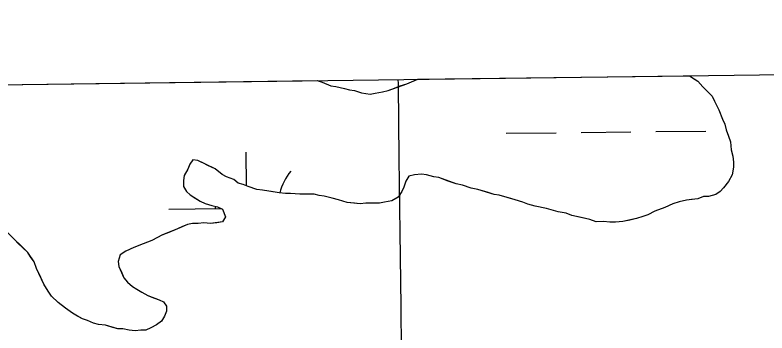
# Model space of a CAD drawing. Extents: x 3734862 to 3772949, y 391520 to 417239.
# Drawn here: x 3751822.5 to 3752305.1, y 415043.5 to 415247.5 of the extents above; entities that cross this region are included whole.
import ezdxf

# ---------------------------------------------------------------- set-up
doc = ezdxf.new("R2010")
doc.units = 0
for name, color, linetype in [('V-GRID-FRAM', 7, 'Continuous'), ('V-GRID-MAJR', 7, 'Continuous'), ('V-TOPO-SHOR', 7, 'Continuous'), ('V-WETL-SWMP', 7, 'Continuous')]:
    doc.layers.add(name, color=color, linetype=linetype)

msp = doc.modelspace()

# ---------------------------------------------------------------- linework, layer by layer
at = {"layer": 'V-GRID-FRAM'}
msp.add_lwpolyline([(3738832.32, 415033.81), (3770599.18, 415447.36), (3770843.79, 397266.59), (3739061.07, 396852.84), (3738832.32, 415033.81)], dxfattribs=at)
at = {"layer": 'V-GRID-MAJR'}
msp.add_spline([(3752303.87, 397025.23), (3752225.46, 403082.16), (3752147, 409142.46), (3752068.55, 415202.76), (3752068.51, 415206.12)], degree=3, dxfattribs=at)
at = {"layer": 'V-TOPO-SHOR'}
for points in [[(3752255.5, 415208.56), (3752258.02, 415206.91), (3752260.79, 415205.08), (3752264.04, 415201.42), (3752267.28, 415198.22), (3752270.06, 415195.48), (3752271.46, 415192.27), (3752274.25, 415186.76), (3752276.6, 415180.79), (3752278, 415177.58), (3752278.94, 415173.9), (3752280.35, 415169.77), (3752281.75, 415166.09), (3752282.25, 415161.03), (3752283.2, 415156.9), (3752283.68, 415153.22), (3752283.7, 415149.99), (3752282.81, 415144.92), (3752280.54, 415140.77), (3752277.34, 415136.6), (3752275.05, 415134.29), (3752272.3, 415132.43), (3752267.71, 415131.02), (3752264.49, 415131), (3752260.81, 415129.59), (3752256.68, 415129.1), (3752253.46, 415128.62), (3752248.86, 415127.67), (3752244.72, 415126.27), (3752239.68, 415123.93), (3752233.25, 415121.59), (3752228.66, 415119.26), (3752225.44, 415118.32), (3752221.31, 415116.91), (3752217.17, 415115.96), (3752212.57, 415115.01), (3752207.97, 415114.52), (3752204.29, 415114.5), (3752200.15, 415114.93), (3752195.54, 415114.9), (3752191.39, 415116.26), (3752185.86, 415117.6), (3752179.87, 415118.94), (3752176.18, 415120.3), (3752171.11, 415121.19), (3752163.73, 415123.45), (3752156.35, 415124.78), (3752151.74, 415126.13), (3752148.51, 415127.49), (3752143.44, 415128.84)], [(3752016.53, 415205.45), (3752019.58, 415204.45), (3752025.12, 415202.19), (3752028.35, 415201.75), (3752033.88, 415200.4), (3752037.11, 415199.5)], [(3752037.11, 415199.5), (3752040.33, 415199.06), (3752044.95, 415197.71), (3752050.47, 415196.83), (3752053.69, 415197.31), (3752058.29, 415198.26), (3752061.97, 415199.2), (3752066.1, 415200.61), (3752069.77, 415202.01), (3752073.91, 415203.42), (3752078.5, 415205.29), (3752080.94, 415206.29)], [(3752143.44, 415128.84), (3752139.29, 415130.19), (3752133.29, 415131.99), (3752130.06, 415132.43), (3752125.45, 415133.79), (3752119.46, 415135.59), (3752115.31, 415136.48), (3752109.77, 415138.29), (3752105.62, 415139.18), (3752100.55, 415140.99), (3752094.55, 415143.25), (3752091.33, 415143.69), (3752086.71, 415145.04), (3752083.49, 415145.48), (3752078.89, 415144.99), (3752075.21, 415144.05), (3752073.39, 415140.82), (3752072.03, 415137.12), (3752070.67, 415134.35), (3752068.39, 415130.66), (3752064.26, 415128.33), (3752059.67, 415127.38), (3752056.45, 415126.9), (3752052.77, 415126.87), (3752047.7, 415126.84), (3752044.02, 415126.36), (3752040.34, 415126.79), (3752035.73, 415127.22), (3752030.2, 415129.03), (3752026.05, 415129.92), (3752020.98, 415131.27), (3752017.75, 415131.71), (3752014.52, 415132.61), (3752010.84, 415132.59), (3752005.32, 415132.55), (3751999.33, 415132.97), (3751996.11, 415132.95), (3751991.96, 415133.39), (3751986.89, 415134.27), (3751981.36, 415135.16), (3751977.68, 415135.59), (3751972.14, 415137.4), (3751968.91, 415138.76), (3751965.68, 415139.66), (3751962.91, 415141.94), (3751958.29, 415143.76), (3751955.52, 415145.12), (3751950.89, 415148.77), (3751946.28, 415151.04), (3751943.5, 415152.41), (3751939.81, 415154.22), (3751936.58, 415154.66), (3751934.76, 415151.89), (3751933.4, 415148.66), (3751931.13, 415144.5), (3751930.69, 415141.28), (3751930.71, 415137.59), (3751932.57, 415134.39), (3751934.89, 415132.1), (3751938.59, 415129.82), (3751941.36, 415127.99), (3751944.59, 415126.64), (3751948.74, 415125.28), (3751952.43, 415124.39), (3751955.66, 415123.03), (3751957.54, 415117.97), (3751955.72, 415114.74), (3751952.04, 415114.26), (3751947.9, 415113.77), (3751943.75, 415114.2), (3751940.07, 415113.72), (3751936.39, 415113.69), (3751933.17, 415113.21), (3751929.96, 415111.81), (3751926.74, 415110.41), (3751921.23, 415108.07), (3751916.64, 415106.2), (3751913.89, 415104.8), (3751910.22, 415102.94), (3751904.71, 415100.6), (3751898.74, 415098.26), (3751893.69, 415095.93), (3751890.03, 415093.6), (3751888.67, 415089.45), (3751889.15, 415086.23), (3751891.02, 415082.1), (3751892.42, 415078.89), (3751894.74, 415076.14), (3751897.98, 415073.4), (3751900.75, 415071.58), (3751903.99, 415069.75), (3751907.69, 415067.48), (3751911.38, 415066.12), (3751915.07, 415064.76), (3751917.84, 415063.4), (3751919.7, 415060.65), (3751919.72, 415057.43), (3751918.36, 415054.2), (3751916.54, 415050.96), (3751913.33, 415048.64), (3751909.66, 415046.78)], [(3751909.66, 415046.78), (3751906.45, 415045.38), (3751903.23, 415045.35), (3751899.54, 415044.87), (3751895.86, 415045.3), (3751891.71, 415046.2), (3751888.49, 415046.18), (3751885.26, 415047.08), (3751880.65, 415048.43), (3751876.04, 415048.86), (3751872.81, 415049.76), (3751869.12, 415051.58), (3751865.89, 415052.48), (3751862.66, 415054.3), (3751859.43, 415056.12), (3751854.8, 415059.31), (3751850.18, 415062.96), (3751846, 415067.08), (3751843.68, 415070.29), (3751840.89, 415074.87), (3751839.02, 415079), (3751836.22, 415084.97), (3751834.82, 415089.1), (3751832.49, 415092.31), (3751830.63, 415095.06), (3751827.39, 415098.26), (3751824.61, 415101.01), (3751822.3, 415103.29)]]:
    msp.add_lwpolyline(points, dxfattribs=at)
at = {"layer": 'V-WETL-SWMP'}
for p, q in [((3752080.94, 415206.29), (3752255.5, 415208.56)), ((3752255.5, 415208.56), (3752260.79, 415205.09)), ((3751693.7, 415201.25), (3752016.53, 415205.45)), ((3752016.53, 415205.45), (3752019.58, 415204.45)), ((3752019.58, 415204.45), (3752025.12, 415202.19)), ((3752025.12, 415202.19), (3752028.35, 415201.75)), ((3752028.35, 415201.75), (3752033.88, 415200.4)), ((3752061.97, 415199.2), (3752073.91, 415203.42)), ((3752073.91, 415203.42), (3752080.94, 415206.29)), ((3752260.79, 415205.09), (3752264.04, 415201.42)), ((3752033.88, 415200.4), (3752037.11, 415199.5)), ((3752037.11, 415199.5), (3752040.33, 415199.06)), ((3752040.33, 415199.06), (3752044.95, 415197.71)), ((3752044.95, 415197.71), (3752050.47, 415196.83)), ((3752050.47, 415196.83), (3752053.69, 415197.31)), ((3752053.69, 415197.31), (3752058.29, 415198.26)), ((3752058.29, 415198.26), (3752061.97, 415199.2)), ((3752264.04, 415201.42), (3752270.06, 415195.48)), ((3752270.06, 415195.48), (3752271.46, 415192.27)), ((3752271.46, 415192.27), (3752274.26, 415186.76)), ((3752274.26, 415186.76), (3752276.6, 415180.79)), ((3752276.6, 415180.79), (3752278, 415177.58)), ((3752278, 415177.58), (3752278.94, 415173.9)), ((3752233.84, 415172.7), (3752265.84, 415173.04)), ((3752278.94, 415173.9), (3752280.35, 415169.77)), ((3752137.84, 415171.69), (3752169.84, 415172.03)), ((3752185.84, 415172.19), (3752217.84, 415172.53)), ((3752280.35, 415169.77), (3752281.75, 415166.09)), ((3752281.75, 415166.09), (3752282.25, 415161.03)), ((3751971.13, 415137.83), (3751970.9, 415159.49)), ((3752282.25, 415161.03), (3752283.19, 415156.9)), ((3751936.58, 415154.66), (3751934.76, 415151.89)), ((3751939.81, 415154.22), (3751936.58, 415154.66)), ((3751950.89, 415148.77), (3751939.81, 415154.22)), ((3752283.19, 415156.9), (3752283.68, 415153.22)), ((3751933.4, 415148.66), (3751931.13, 415144.5)), ((3751934.76, 415151.89), (3751933.4, 415148.66)), ((3751955.52, 415145.12), (3751950.89, 415148.77)), ((3752283.7, 415149.99), (3752282.81, 415144.92)), ((3752283.68, 415153.22), (3752283.7, 415149.99)), ((3751931.13, 415144.5), (3751930.69, 415141.28)), ((3751958.29, 415143.76), (3751955.52, 415145.12)), ((3751962.91, 415141.95), (3751958.29, 415143.76)), ((3752075.21, 415144.05), (3752073.39, 415140.82)), ((3752078.89, 415144.99), (3752075.21, 415144.05)), ((3752083.49, 415145.48), (3752078.89, 415144.99)), ((3752086.71, 415145.04), (3752083.49, 415145.48)), ((3752091.33, 415143.69), (3752086.71, 415145.04)), ((3752094.55, 415143.25), (3752091.33, 415143.69)), ((3752282.81, 415144.92), (3752280.54, 415140.77)), ((3751930.69, 415141.28), (3751930.71, 415137.6)), ((3751965.68, 415139.66), (3751962.91, 415141.95)), ((3751968.91, 415138.76), (3751965.68, 415139.66)), ((3752073.39, 415140.82), (3752072.03, 415137.12)), ((3752105.62, 415139.18), (3752094.55, 415143.25)), ((3752109.77, 415138.29), (3752105.62, 415139.18)), ((3752280.54, 415140.77), (3752277.34, 415136.6)), ((3751930.71, 415137.6), (3751932.57, 415134.38)), ((3751932.57, 415134.38), (3751934.89, 415132.1)), ((3751972.14, 415137.4), (3751968.91, 415138.76)), ((3751977.68, 415135.59), (3751972.14, 415137.4)), ((3751981.36, 415135.16), (3751977.68, 415135.59)), ((3751991.96, 415133.39), (3751981.36, 415135.16)), ((3752070.67, 415134.35), (3752068.39, 415130.66)), ((3752072.03, 415137.12), (3752070.67, 415134.35)), ((3752115.31, 415136.48), (3752109.77, 415138.29)), ((3752119.46, 415135.59), (3752115.31, 415136.48)), ((3752130.06, 415132.43), (3752119.46, 415135.59)), ((3752275.05, 415134.29), (3752272.3, 415132.43)), ((3752277.34, 415136.6), (3752275.05, 415134.29)), ((3751934.89, 415132.1), (3751941.36, 415128)), ((3751996.11, 415132.95), (3751991.96, 415133.39)), ((3751999.33, 415132.97), (3751996.11, 415132.95)), ((3752005.32, 415132.55), (3751999.33, 415132.97)), ((3752014.52, 415132.61), (3752005.32, 415132.55)), ((3752017.75, 415131.71), (3752014.52, 415132.61)), ((3752020.98, 415131.27), (3752017.75, 415131.71)), ((3752026.05, 415129.92), (3752020.98, 415131.27)), ((3752030.2, 415129.03), (3752026.05, 415129.92)), ((3752068.39, 415130.66), (3752064.26, 415128.33)), ((3752133.29, 415131.99), (3752130.06, 415132.43)), ((3752143.44, 415128.84), (3752133.29, 415131.99)), ((3752260.81, 415129.59), (3752253.46, 415128.62)), ((3752264.49, 415131), (3752260.81, 415129.59)), ((3752267.71, 415131.02), (3752264.49, 415131)), ((3752272.3, 415132.43), (3752267.71, 415131.02)), ((3751941.36, 415128), (3751944.59, 415126.64)), ((3751944.59, 415126.64), (3751948.74, 415125.28)), ((3751948.74, 415125.28), (3751952.43, 415124.39)), ((3751952.43, 415124.39), (3751955.66, 415123.03)), ((3752035.73, 415127.22), (3752030.2, 415129.03)), ((3752044.02, 415126.36), (3752035.73, 415127.22)), ((3752047.7, 415126.84), (3752044.02, 415126.36)), ((3752056.45, 415126.9), (3752047.7, 415126.84)), ((3752059.67, 415127.38), (3752056.45, 415126.9)), ((3752064.26, 415128.33), (3752059.67, 415127.38)), ((3752148.51, 415127.49), (3752143.44, 415128.84)), ((3752151.74, 415126.13), (3752148.51, 415127.49)), ((3752156.35, 415124.78), (3752151.74, 415126.13)), ((3752163.73, 415123.44), (3752156.35, 415124.78)), ((3752244.72, 415126.27), (3752239.68, 415123.93)), ((3752248.86, 415127.67), (3752244.72, 415126.27)), ((3752253.46, 415128.62), (3752248.86, 415127.67)), ((3751921.28, 415122.97), (3751954.95, 415123.32)), ((3751955.66, 415123.03), (3751957.54, 415117.97)), ((3752171.1, 415121.19), (3752163.73, 415123.44)), ((3752176.18, 415120.3), (3752171.1, 415121.19)), ((3752179.87, 415118.94), (3752176.18, 415120.3)), ((3752233.25, 415121.59), (3752228.66, 415119.26)), ((3752239.68, 415123.93), (3752233.25, 415121.59)), ((3751955.72, 415114.74), (3751947.9, 415113.77)), ((3751957.54, 415117.97), (3751955.72, 415114.74)), ((3752191.39, 415116.26), (3752179.87, 415118.94)), ((3752195.54, 415114.9), (3752191.39, 415116.26)), ((3752200.15, 415114.93), (3752195.54, 415114.9)), ((3752204.29, 415114.5), (3752200.15, 415114.93)), ((3752212.57, 415115.01), (3752207.97, 415114.52)), ((3752221.31, 415116.91), (3752212.57, 415115.01)), ((3752225.44, 415118.32), (3752221.31, 415116.91)), ((3752228.66, 415119.26), (3752225.44, 415118.32)), ((3751926.74, 415110.41), (3751916.64, 415106.2)), ((3751933.17, 415113.21), (3751926.74, 415110.41)), ((3751936.39, 415113.69), (3751933.17, 415113.21)), ((3751940.07, 415113.72), (3751936.39, 415113.69)), ((3751943.75, 415114.2), (3751940.07, 415113.72)), ((3751947.9, 415113.77), (3751943.75, 415114.2)), ((3752207.97, 415114.52), (3752204.29, 415114.5)), ((3751830.63, 415095.06), (3751817.66, 415107.87)), ((3751916.64, 415106.2), (3751910.22, 415102.94)), ((3751904.71, 415100.6), (3751898.74, 415098.26)), ((3751910.22, 415102.94), (3751904.71, 415100.6)), ((3751893.69, 415095.93), (3751890.03, 415093.6)), ((3751898.74, 415098.26), (3751893.69, 415095.93)), ((3751834.82, 415089.1), (3751830.63, 415095.06)), ((3751890.03, 415093.6), (3751888.67, 415089.45)), ((3751836.22, 415084.97), (3751834.82, 415089.1)), ((3751888.67, 415089.45), (3751889.15, 415086.23)), ((3751889.15, 415086.23), (3751892.42, 415078.89)), ((3751840.89, 415074.87), (3751836.22, 415084.97)), ((3751892.42, 415078.89), (3751894.74, 415076.14)), ((3751894.74, 415076.14), (3751897.98, 415073.4)), ((3751843.68, 415070.29), (3751840.89, 415074.87)), ((3751897.98, 415073.4), (3751900.75, 415071.58)), ((3751900.75, 415071.58), (3751903.99, 415069.76)), ((3751846, 415067.08), (3751843.68, 415070.29)), ((3751850.18, 415062.96), (3751846, 415067.08)), ((3751903.99, 415069.76), (3751907.69, 415067.48)), ((3751907.69, 415067.48), (3751915.07, 415064.76)), ((3751854.8, 415059.31), (3751850.18, 415062.96)), ((3751915.07, 415064.76), (3751917.84, 415063.4)), ((3751917.84, 415063.4), (3751919.7, 415060.65)), ((3751859.43, 415056.12), (3751854.8, 415059.31)), ((3751919.72, 415057.43), (3751918.36, 415054.2)), ((3751919.7, 415060.65), (3751919.72, 415057.43)), ((3751865.89, 415052.48), (3751859.43, 415056.12)), ((3751869.12, 415051.58), (3751865.89, 415052.48)), ((3751918.36, 415054.2), (3751916.54, 415050.96)), ((3751872.81, 415049.76), (3751869.12, 415051.58)), ((3751876.04, 415048.86), (3751872.81, 415049.76)), ((3751880.65, 415048.43), (3751876.04, 415048.86)), ((3751888.49, 415046.18), (3751880.65, 415048.43)), ((3751913.33, 415048.64), (3751909.66, 415046.78)), ((3751916.54, 415050.96), (3751913.33, 415048.64)), ((3751891.71, 415046.2), (3751888.49, 415046.18)), ((3751895.86, 415045.31), (3751891.71, 415046.2)), ((3751899.55, 415044.87), (3751895.86, 415045.31)), ((3751903.23, 415045.35), (3751899.55, 415044.87)), ((3751906.45, 415045.37), (3751903.23, 415045.35)), ((3751909.66, 415046.78), (3751906.45, 415045.37))]:
    msp.add_line(p, q, dxfattribs=at)
for centre, start, end in [((3752026.51, 415124.55), 139.8334, 165.562), ((3751916.03, 415123.39), 359.8334, 2.087)]:
    msp.add_arc(centre, 35.25, start, end, dxfattribs=at)

doc.saveas('drawing.dxf')
